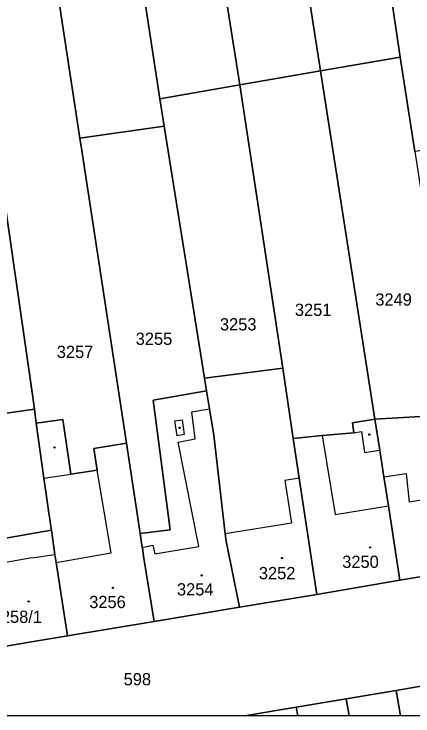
# Model space of a CAD drawing. Extents: x -596233 to -595156, y -1161235 to -1159375.
# Drawn here: x -595617.7 to -595562.5, y -1161235.4 to -1161138.1 of the extents above; entities that cross this region are included whole.
import ezdxf

# ---------------------------------------------------------------- set-up
doc = ezdxf.new("R2010")
doc.units = 0
for name, color, linetype in [('KN_CAR_KR', 7, 'Continuous'), ('KN_KULTURY', 7, 'Continuous'), ('KN_PARC_CIS_POZ', 7, 'Continuous'), ('KN_PARC_CIS_STAV', 7, 'Continuous'), ('KN_PARC_PLOCHA', 7, 'Continuous'), ('parcely_l', 7, 'Continuous')]:
    doc.layers.add(name, color=color, linetype=linetype)

msp = doc.modelspace()

# ---------------------------------------------------------------- linework, layer by layer
at = {"layer": 'KN_CAR_KR'}
for points in [[(-595593.11, -1161193.25), (-595590.69, -1161192.86)], [(-595592.65, -1161197.01), (-595593.11, -1161193.25)], [(-595595.47, -1161194.52), (-595594.48, -1161194.37)], [(-595595.18, -1161196.58), (-595595.47, -1161194.52)], [(-595594.48, -1161194.37), (-595594.18, -1161196.43)], [(-595594.18, -1161196.43), (-595595.18, -1161196.58)], [(-595575.08, -1161196.57), (-595573.27, -1161207.48)], [(-595570.68, -1161196.16), (-595569.65, -1161196.01)], [(-595569.65, -1161196.01), (-595569.22, -1161198.91)], [(-595595.01, -1161197.48), (-595592.65, -1161197.01)], [(-595592.15, -1161211.94), (-595595.01, -1161197.48)], [(-595569.22, -1161198.91), (-595567.11, -1161198.6)], [(-595604.3, -1161212.83), (-595606.22, -1161201.36)], [(-595613.61, -1161202.48), (-595609.88, -1161201.89)], [(-595578.25, -1161202.48), (-595580.27, -1161202.79)], [(-595566.54, -1161202.28), (-595563.47, -1161201.8)], [(-595563.47, -1161201.8), (-595563.05, -1161205.8)], [(-595580.27, -1161202.79), (-595579.33, -1161208.71)], [(-595557.95, -1161204.94), (-595563.05, -1161205.8)], [(-595573.27, -1161207.48), (-595565.92, -1161206.28)], [(-595579.33, -1161208.71), (-595588.5, -1161210.16)], [(-595599.99, -1161212.08), (-595598.52, -1161211.76)], [(-595598.52, -1161211.76), (-595598.27, -1161212.93)], [(-595598.27, -1161212.93), (-595592.15, -1161211.94)], [(-595615.28, -1161213.52), (-595612.08, -1161213.05)], [(-595611.91, -1161214.13), (-595604.3, -1161212.83)], [(-595615.28, -1161213.52), (-595623.8, -1161215.01)]]:
    msp.add_lwpolyline(points, dxfattribs=at)
at = {"layer": 'KN_KULTURY'}
for centre, radius in [((-595594.82, -1161195.47), 0.09), ((-595594.82, -1161195.47), 0.0398), ((-595568.54, -1161196.42), 0.09), ((-595568.54, -1161196.42), 0.0398), ((-595612.14, -1161198.2), 0.09), ((-595612.14, -1161198.2), 0.0398), ((-595568.44, -1161212.05), 0.09), ((-595568.44, -1161212.05), 0.0398), ((-595580.63, -1161213.53), 0.09), ((-595580.63, -1161213.53), 0.0398), ((-595591.75, -1161215.94), 0.09), ((-595591.75, -1161215.94), 0.0398), ((-595604.07, -1161217.68), 0.09), ((-595604.07, -1161217.68), 0.0398), ((-595615.72, -1161219.56), 0.09), ((-595615.72, -1161219.56), 0.0398)]:
    msp.add_circle(centre, radius, dxfattribs=at)
at = {"layer": 'KN_PARC_PLOCHA'}
for points in [[(-595558.77, -1161104.18), (-595558.32, -1161107.36), (-595551.37, -1161155.6), (-595556.81, -1161156.4), (-595562.25, -1161157.2), (-595564.28, -1161144.11), (-595571.86, -1161092.83), (-595571.97, -1161092.07), (-595573.34, -1161082.82), (-595570.92, -1161082.46), (-595568.89, -1161082.16), (-595566.17, -1161101.93), (-595565.75, -1161105.01)], [(-595605.93, -1161095.6), (-595604.97, -1161101.22), (-595597.55, -1161149.9), (-595596.98, -1161153.69), (-595608.64, -1161155.34), (-595614.28, -1161118.28), (-595616.89, -1161101.2), (-595616.55, -1161101.2), (-595615.88, -1161105.95), (-595610.21, -1161105.21), (-595611.29, -1161096.84), (-595613.85, -1161097.15), (-595614.07, -1161095.65), (-595612.93, -1161095.54), (-595613.96, -1161089.04), (-595609.57, -1161089.08), (-595607.09, -1161088.75)], [(-595571.86, -1161092.83), (-595564.28, -1161144.11), (-595575.3, -1161146.03), (-595580.53, -1161112.48), (-595580.78, -1161110.9), (-595582.18, -1161101.81), (-595578.92, -1161101.3), (-595579.84, -1161094.77), (-595580.05, -1161093.3), (-595576.44, -1161092.75), (-595576.31, -1161093.51)], [(-595593.32, -1161104.52), (-595591.79, -1161114.43), (-595586.48, -1161147.97), (-595597.55, -1161149.9), (-595604.97, -1161101.22), (-595605.93, -1161095.6), (-595601.59, -1161094.86), (-595600.66, -1161102.38), (-595598.38, -1161102.05), (-595597.9, -1161105.31), (-595596.24, -1161104.98)], [(-595575.3, -1161146.03), (-595586.48, -1161147.97), (-595591.79, -1161114.43), (-595588.45, -1161113.86), (-595588.5, -1161113.52), (-595580.53, -1161112.48)], [(-595608.64, -1161155.34), (-595608.38, -1161157.05), (-595602.19, -1161197.61), (-595606.72, -1161198.36), (-595606.22, -1161201.36), (-595609.88, -1161201.89), (-595610.98, -1161194.32), (-595614.69, -1161194.86), (-595614.9, -1161192.89), (-595615.33, -1161189.95), (-595619.86, -1161158.8), (-595625.43, -1161120.2), (-595614.28, -1161118.28)], [(-595562.25, -1161157.2), (-595557.1, -1161190.47), (-595556.65, -1161193.38), (-595559.07, -1161193.76), (-595567.78, -1161194.3), (-595575.3, -1161146.03), (-595564.28, -1161144.11)], [(-595567.78, -1161194.3), (-595570.89, -1161194.78), (-595570.68, -1161196.16), (-595575.08, -1161196.57), (-595579.08, -1161196.98), (-595580.55, -1161187.22), (-595586.48, -1161147.97), (-595575.3, -1161146.03)], [(-595580.55, -1161187.22), (-595591.37, -1161188.61), (-595596.98, -1161153.69), (-595597.55, -1161149.9), (-595586.48, -1161147.97)], [(-595591.37, -1161188.61), (-595591.09, -1161190.34), (-595598.46, -1161191.66), (-595596.11, -1161209.6), (-595600.28, -1161210.15), (-595602.19, -1161197.61), (-595608.38, -1161157.05), (-595608.64, -1161155.34), (-595596.98, -1161153.69)], [(-595614.9, -1161192.89), (-595622.71, -1161193.99), (-595623.99, -1161184.89), (-595627.9, -1161185.47), (-595630.85, -1161164.17), (-595631.36, -1161160.56), (-595619.86, -1161158.8), (-595615.33, -1161189.95)], [(-595614.9, -1161192.89), (-595614.69, -1161194.86), (-595613.61, -1161202.48), (-595612.63, -1161209.14), (-595612.55, -1161209.67), (-595615.74, -1161210.23), (-595618.89, -1161210.78), (-595624.21, -1161211.71), (-595624.87, -1161207.28), (-595625.03, -1161206.14), (-595626.61, -1161194.78), (-595627.03, -1161191.72), (-595627.9, -1161185.47), (-595623.99, -1161184.89), (-595622.71, -1161193.99)], [(-595579.08, -1161196.98), (-595578.25, -1161202.48), (-595575.81, -1161218.58), (-595586.51, -1161220.36), (-595588.38, -1161211.21), (-595588.5, -1161210.16), (-595590.1, -1161196.51), (-595590.69, -1161192.86), (-595591.09, -1161190.34), (-595591.37, -1161188.61), (-595580.55, -1161187.22)], [(-595586.51, -1161220.36), (-595598.36, -1161222.33), (-595599.8, -1161213.27), (-595599.98, -1161212.13), (-595599.99, -1161212.08), (-595600.28, -1161210.15), (-595596.11, -1161209.6), (-595598.46, -1161191.66), (-595591.09, -1161190.34), (-595590.69, -1161192.86), (-595590.1, -1161196.51), (-595588.5, -1161210.16), (-595588.38, -1161211.21)], [(-595553.35, -1161214.73), (-595564.31, -1161216.61), (-595565.92, -1161206.28), (-595566.54, -1161202.28), (-595567.11, -1161198.6), (-595567.78, -1161194.3), (-595559.07, -1161193.76), (-595556.65, -1161193.38), (-595556.38, -1161195.15), (-595556.32, -1161195.55), (-595556, -1161197.58)], [(-595602.19, -1161197.61), (-595600.28, -1161210.15), (-595599.99, -1161212.08), (-595599.98, -1161212.13), (-595599.8, -1161213.27), (-595598.36, -1161222.33), (-595610.33, -1161224.32), (-595611.91, -1161214.13), (-595612.08, -1161213.05), (-595612.55, -1161209.67), (-595612.63, -1161209.14), (-595613.61, -1161202.48), (-595614.69, -1161194.86), (-595610.98, -1161194.32), (-595609.88, -1161201.89), (-595606.22, -1161201.36), (-595606.72, -1161198.36)], [(-595564.31, -1161216.61), (-595575.81, -1161218.58), (-595578.25, -1161202.48), (-595579.08, -1161196.98), (-595575.08, -1161196.57), (-595570.68, -1161196.16), (-595570.89, -1161194.78), (-595567.78, -1161194.3), (-595567.11, -1161198.6), (-595566.54, -1161202.28), (-595565.92, -1161206.28)], [(-595610.33, -1161224.32), (-595622.23, -1161226.3), (-595623.8, -1161215.01), (-595624.21, -1161211.71), (-595618.89, -1161210.78), (-595615.74, -1161210.23), (-595612.55, -1161209.67), (-595612.08, -1161213.05), (-595611.91, -1161214.13)], [(-595557.1562, -1161235.4174), (-595564.2589, -1161235.4174), (-595564.86, -1161231.87), (-595557.96, -1161230.7)], [(-595564.2589, -1161235.4174), (-595571.3581, -1161235.4174), (-595571.76, -1161233.03), (-595564.86, -1161231.87)], [(-595571.3581, -1161235.4174), (-595578.4567, -1161235.4174), (-595578.66, -1161234.2), (-595571.76, -1161233.03)], [(-595578.4567, -1161235.4174), (-595585.552, -1161235.4174), (-595585.56, -1161235.37), (-595578.66, -1161234.2)], [(-595585.552, -1161235.4174), (-595585.8395, -1161235.4174), (-595585.56, -1161235.37)]]:
    msp.add_lwpolyline(points, close=True, dxfattribs=at)
for points in [[(-595622.23, -1161226.3), (-595610.33, -1161224.32), (-595598.36, -1161222.33), (-595586.51, -1161220.36), (-595575.81, -1161218.58), (-595564.31, -1161216.61), (-595553.35, -1161214.73), (-595547.83, -1161213.78), (-595542.41, -1161212.85), (-595536.73, -1161211.91), (-595531.11, -1161210.98), (-595519.21, -1161209.01), (-595508.27, -1161207.12), (-595503.02, -1161206.21), (-595497.38, -1161205.23), (-595486.13, -1161203.35)], [(-595487.84, -1161218.83), (-595490.79, -1161219.33), (-595495.72, -1161220.17), (-595505.6, -1161221.84), (-595510.53, -1161222.68), (-595512.6, -1161223.03), (-595519.01, -1161224.11), (-595525.42, -1161225.19), (-595531.83, -1161226.28), (-595538.24, -1161227.36), (-595544.65, -1161228.45), (-595551.06, -1161229.53), (-595557.96, -1161230.7), (-595564.86, -1161231.87), (-595571.76, -1161233.03), (-595578.66, -1161234.2), (-595585.56, -1161235.37), (-595585.8395, -1161235.4174), (-595676.0314, -1161235.4174)]]:
    msp.add_lwpolyline(points, dxfattribs=at)
at = {"layer": 'parcely_l'}
for points in [[(-595564.28, -1161144.11), (-595571.86, -1161092.83)], [(-595597.55, -1161149.9), (-595604.97, -1161101.22), (-595605.93, -1161095.6)], [(-595575.3, -1161146.03), (-595580.53, -1161112.48)], [(-595591.79, -1161114.43), (-595586.48, -1161147.97)], [(-595614.28, -1161118.28), (-595608.64, -1161155.34)], [(-595564.28, -1161144.11), (-595575.3, -1161146.03)], [(-595562.25, -1161157.2), (-595564.28, -1161144.11)], [(-595575.3, -1161146.03), (-595586.48, -1161147.97)], [(-595567.78, -1161194.3), (-595575.3, -1161146.03)], [(-595586.48, -1161147.97), (-595597.55, -1161149.9)], [(-595580.55, -1161187.22), (-595586.48, -1161147.97)], [(-595597.55, -1161149.9), (-595596.98, -1161153.69)], [(-595608.64, -1161155.34), (-595596.98, -1161153.69)], [(-595596.98, -1161153.69), (-595591.37, -1161188.61)], [(-595602.19, -1161197.61), (-595608.38, -1161157.05), (-595608.64, -1161155.34)], [(-595619.86, -1161158.8), (-595615.33, -1161189.95), (-595614.9, -1161192.89)], [(-595627.9, -1161185.47), (-595623.99, -1161184.89), (-595622.71, -1161193.99), (-595614.9, -1161192.89)], [(-595591.37, -1161188.61), (-595580.55, -1161187.22)], [(-595580.55, -1161187.22), (-595579.08, -1161196.98)], [(-595591.09, -1161190.34), (-595591.37, -1161188.61)], [(-595600.28, -1161210.15), (-595596.11, -1161209.6), (-595598.46, -1161191.66), (-595591.09, -1161190.34)], [(-595591.09, -1161190.34), (-595590.69, -1161192.86), (-595590.1, -1161196.51), (-595588.5, -1161210.16), (-595588.38, -1161211.21), (-595586.51, -1161220.36)], [(-595614.9, -1161192.89), (-595614.69, -1161194.86)], [(-595567.78, -1161194.3), (-595559.07, -1161193.76), (-595556.65, -1161193.38)], [(-595602.19, -1161197.61), (-595606.72, -1161198.36), (-595606.22, -1161201.36), (-595609.88, -1161201.89), (-595610.98, -1161194.32), (-595614.69, -1161194.86)], [(-595614.69, -1161194.86), (-595613.61, -1161202.48), (-595612.63, -1161209.14), (-595612.55, -1161209.67)], [(-595579.08, -1161196.98), (-595575.08, -1161196.57), (-595570.68, -1161196.16), (-595570.89, -1161194.78), (-595567.78, -1161194.3)], [(-595564.31, -1161216.61), (-595565.92, -1161206.28), (-595566.54, -1161202.28), (-595567.11, -1161198.6), (-595567.78, -1161194.3)], [(-595600.28, -1161210.15), (-595602.19, -1161197.61)], [(-595579.08, -1161196.98), (-595578.25, -1161202.48), (-595575.81, -1161218.58)], [(-595612.55, -1161209.67), (-595615.74, -1161210.23), (-595618.89, -1161210.78), (-595624.21, -1161211.71)], [(-595612.55, -1161209.67), (-595612.08, -1161213.05), (-595611.91, -1161214.13), (-595610.33, -1161224.32)], [(-595598.36, -1161222.33), (-595599.8, -1161213.27), (-595599.98, -1161212.13), (-595599.99, -1161212.08), (-595600.28, -1161210.15)], [(-595553.35, -1161214.73), (-595564.31, -1161216.61)], [(-595564.31, -1161216.61), (-595575.81, -1161218.58)], [(-595575.81, -1161218.58), (-595586.51, -1161220.36)], [(-595586.51, -1161220.36), (-595598.36, -1161222.33)], [(-595610.33, -1161224.32), (-595598.36, -1161222.33)], [(-595610.33, -1161224.32), (-595622.23, -1161226.3)], [(-595557.96, -1161230.7), (-595564.86, -1161231.87)], [(-595564.86, -1161231.87), (-595571.76, -1161233.03)], [(-595564.86, -1161231.87), (-595564.2589, -1161235.4174)], [(-595571.76, -1161233.03), (-595578.66, -1161234.2)], [(-595571.3581, -1161235.4174), (-595571.76, -1161233.03)], [(-595585.56, -1161235.37), (-595578.66, -1161234.2)], [(-595578.66, -1161234.2), (-595578.4567, -1161235.4174)], [(-595585.8395, -1161235.4174), (-595676.0314, -1161235.4174)], [(-595585.8395, -1161235.4174), (-595585.56, -1161235.37)], [(-595585.552, -1161235.4174), (-595585.8395, -1161235.4174)], [(-595585.56, -1161235.37), (-595585.552, -1161235.4174)], [(-595578.4567, -1161235.4174), (-595585.552, -1161235.4174)], [(-595571.3581, -1161235.4174), (-595578.4567, -1161235.4174)], [(-595564.2589, -1161235.4174), (-595571.3581, -1161235.4174)], [(-595557.1562, -1161235.4174), (-595564.2589, -1161235.4174)]]:
    msp.add_lwpolyline(points, dxfattribs=at)

# ---------------------------------------------------------------- texts
at = {"layer": 'KN_PARC_CIS_POZ'}
for s, p in [('3249', (-595567.7266, -1161178.55)), ('3251', (-595578.8566, -1161179.98)), ('3253', (-595589.2366, -1161181.99)), ('3255', (-595600.8966, -1161183.99)), ('3257', (-595611.8266, -1161185.81)), ('598', (-595602.5666, -1161231.17))]:
    msp.add_text(s, height=1.7, dxfattribs=at).set_placement(p)
at = {"layer": 'KN_PARC_CIS_STAV'}
for s, p in [('3250', (-595572.3066, -1161214.9)), ('3252', (-595583.8466, -1161216.47)), ('3254', (-595595.1866, -1161218.72)), ('3256', (-595607.3366, -1161220.47)), ('3258/1', (-595620.8266, -1161222.52))]:
    msp.add_text(s, height=1.7, dxfattribs=at).set_placement(p)

doc.saveas('drawing.dxf')
